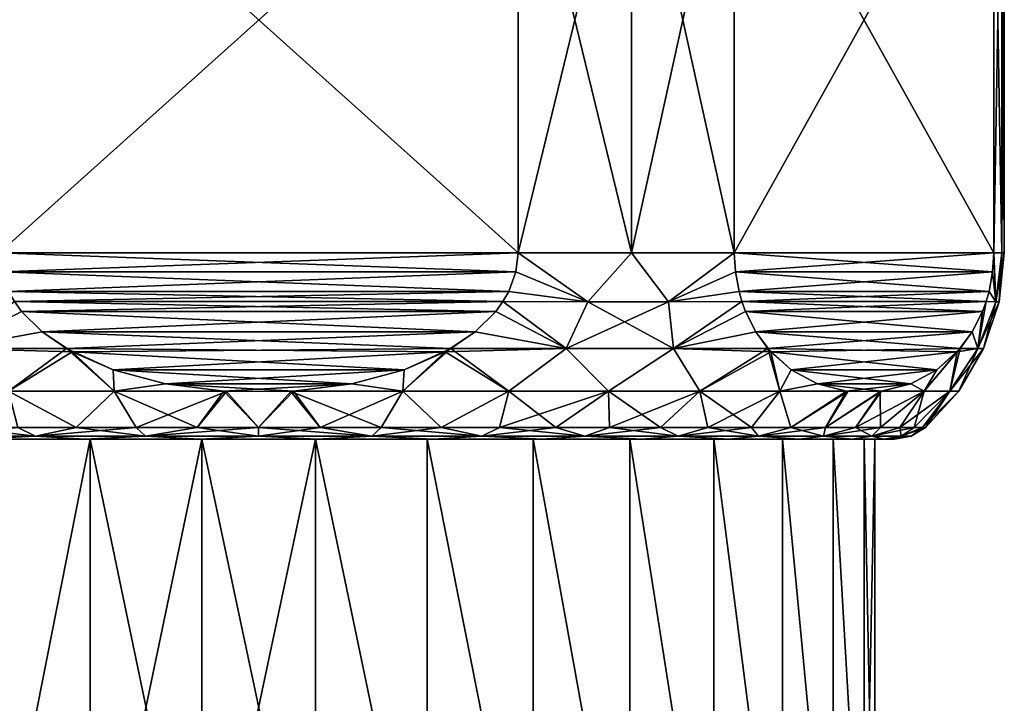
# Model space of a CAD drawing. Header units: metres. Extents: x -109 to 109, y -917 to 389.
# Tile 608 of 656: x -82 to -60, y 35 to 50. Entities that reach past the tile are written whole.
import ezdxf

# ---------------------------------------------------------------- set-up
doc = ezdxf.new("R2010")
doc.units = ezdxf.units.M
doc.layers.add('solid_24503124_XXX_01_SW0001', color=7, linetype='CONTINUOUS')

msp = doc.modelspace()

# ---------------------------------------------------------------- linework, layer by layer
at = {"layer": 'solid_24503124_XXX_01_SW0001'}
for points in [[(-70.932236, 45, -15), (-82.067764, 45, -15), (-82.067764, 55, -15)], [(-70.932236, 45, -15), (-82.067764, 55, -15), (-70.932236, 55, -15)], [(-82.067764, 45, 15), (-70.932236, 55, 15), (-82.067764, 55, 15)], [(-82.067764, 45, 15), (-70.932236, 45, 15), (-70.932236, 55, 15)], [(-68.5, 45, 13.856406), (-68.5, 55, 13.856406), (-70.932236, 55, 15)], [(-68.5, 45, 13.856406), (-70.932236, 55, 15), (-70.932236, 45, 15)], [(-70.932236, 45, -15), (-70.932236, 55, -15), (-68.5, 55, -13.856406)], [(-70.932236, 45, -15), (-68.5, 55, -13.856406), (-68.5, 45, -13.856406)], [(-66.293503, 45, 12.321825), (-66.293503, 55, 12.321825), (-68.5, 55, 13.856406)], [(-66.293503, 45, 12.321825), (-68.5, 55, 13.856406), (-68.5, 45, 13.856406)], [(-68.5, 45, -13.856406), (-68.5, 55, -13.856406), (-66.293503, 55, -12.321825)], [(-68.5, 45, -13.856406), (-66.293503, 55, -12.321825), (-66.293503, 45, -12.321825)], [(-66.293503, 45, 12.321825), (-60.725739, 55, 2.678175), (-66.293503, 55, 12.321825)], [(-66.293503, 45, 12.321825), (-60.725739, 45, 2.678175), (-60.725739, 55, 2.678175)], [(-60.725739, 45, -2.678175), (-66.293503, 55, -12.321825), (-60.725739, 55, -2.678175)], [(-60.725739, 45, -2.678175), (-66.293503, 45, -12.321825), (-66.293503, 55, -12.321825)], [(-60.556534, 45, 1.343836), (-60.556534, 55, 1.343836), (-60.725739, 55, 2.678175)], [(-60.556534, 45, 1.343836), (-60.725739, 55, 2.678175), (-60.725739, 45, 2.678175)], [(-60.725739, 45, -2.678175), (-60.725739, 55, -2.678175), (-60.556534, 55, -1.343836)], [(-60.725739, 45, -2.678175), (-60.556534, 55, -1.343836), (-60.556534, 45, -1.343836)], [(-60.5, 45), (-60.5, 55), (-60.556534, 55, 1.343836)], [(-60.556534, 45, -1.343836), (-60.5, 55), (-60.5, 45)], [(-60.556534, 45, -1.343836), (-60.556534, 55, -1.343836), (-60.5, 55)], [(-60.5, 45), (-60.556534, 55, 1.343836), (-60.556534, 45, 1.343836)], [(-70.981293, 44.587952, -15), (-82.067764, 45, -15), (-70.932236, 45, -15)], [(-82.018707, 44.587952, -15), (-82.067764, 45, -15), (-70.981293, 44.587952, -15)], [(-82.018707, 44.587952, 15), (-70.932236, 45, 15), (-82.067764, 45, 15)], [(-82.018707, 44.587952, 15), (-70.981293, 44.587952, 15), (-70.932236, 45, 15)], [(-70.932236, 45, 15), (-70.981293, 44.587952, 15), (-69.436325, 43.947845, 14.23146)], [(-69.436325, 43.947845, -14.23146), (-70.981293, 44.587952, -15), (-70.932236, 45, -15)], [(-68.5, 45, 13.856406), (-70.932236, 45, 15), (-69.436325, 43.947845, 14.23146)], [(-69.436325, 43.947845, -14.23146), (-70.932236, 45, -15), (-68.5, 45, -13.856406)], [(-68.5, 45, 13.856406), (-69.436325, 43.947845, 14.23146), (-67.707031, 43.947845, 13.23305)], [(-67.707031, 43.947845, -13.23305), (-69.436325, 43.947845, -14.23146), (-68.5, 45, -13.856406)], [(-66.293503, 45, 12.321825), (-68.5, 45, 13.856406), (-67.707031, 43.947845, 13.23305)], [(-67.707031, 43.947845, -13.23305), (-68.5, 45, -13.856406), (-66.293503, 45, -12.321825)], [(-66.268967, 44.587936, 12.279337), (-66.293503, 45, 12.321825), (-67.707031, 43.947845, 13.23305)], [(-66.268974, 44.58794, -12.279337), (-67.707031, 43.947845, -13.23305), (-66.293503, 45, -12.321825)], [(-66.268967, 44.587936, 12.279337), (-60.725739, 45, 2.678175), (-66.293503, 45, 12.321825)], [(-60.750267, 44.587936, -2.720663), (-66.268974, 44.58794, -12.279337), (-66.293503, 45, -12.321825)], [(-60.750267, 44.587936, -2.720663), (-66.293503, 45, -12.321825), (-60.725739, 45, -2.678175)], [(-66.268967, 44.587936, 12.279337), (-60.750267, 44.587936, 2.720663), (-60.725739, 45, 2.678175)], [(-60.750267, 44.587936, 2.720663), (-60.682579, 43.947845, 1.49638), (-60.725739, 45, 2.678175)], [(-60.750267, 44.587936, -2.720663), (-60.725739, 45, -2.678175), (-60.682579, 43.947845, -1.49638)], [(-60.682579, 43.947845, 1.49638), (-60.556534, 45, 1.343836), (-60.725739, 45, 2.678175)], [(-60.725739, 45, -2.678175), (-60.556534, 45, -1.343836), (-60.682579, 43.947845, -1.49638)], [(-60.682579, 43.947845, 1.49638), (-60.611958, 43.947845), (-60.556534, 45, 1.343836)], [(-60.682579, 43.947845, -1.49638), (-60.5, 45), (-60.611958, 43.947845)], [(-60.556534, 45, -1.343836), (-60.5, 45), (-60.682579, 43.947845, -1.49638)], [(-60.611958, 43.947845), (-60.5, 45), (-60.556534, 45, 1.343836)], [(-81.864952, 44.169518, 15), (-70.981293, 44.587952, 15), (-82.018707, 44.587952, 15)], [(-82.018707, 44.587952, -15), (-70.981293, 44.587952, -15), (-71.135048, 44.169518, -15)], [(-82.018707, 44.587952, -15), (-71.135048, 44.169518, -15), (-81.864952, 44.169518, -15)], [(-81.864952, 44.169518, 15), (-71.135048, 44.169518, 15), (-70.981293, 44.587952, 15)], [(-70.981293, 44.587952, 15), (-71.135048, 44.169518, 15), (-69.436325, 43.947845, 14.23146)], [(-69.436325, 43.947845, -14.23146), (-71.135048, 44.169518, -15), (-70.981293, 44.587952, -15)], [(-66.268974, 44.58794, -12.279337), (-66.192093, 44.169502, -12.146181), (-67.707031, 43.947845, -13.23305)], [(-66.268967, 44.587936, 12.279337), (-67.707031, 43.947845, 13.23305), (-66.192093, 44.169498, 12.14618)], [(-60.827145, 44.169502, -2.853819), (-66.192093, 44.169502, -12.146181), (-66.268974, 44.58794, -12.279337)], [(-60.750267, 44.587936, -2.720663), (-60.827145, 44.169502, -2.853819), (-66.268974, 44.58794, -12.279337)], [(-66.268967, 44.587936, 12.279337), (-66.192093, 44.169498, 12.14618), (-60.750267, 44.587936, 2.720663)], [(-66.192093, 44.169498, 12.14618), (-60.827145, 44.169498, 2.85382), (-60.750267, 44.587936, 2.720663)], [(-60.750267, 44.587936, 2.720663), (-60.827145, 44.169498, 2.85382), (-60.682579, 43.947845, 1.49638)], [(-60.750267, 44.587936, -2.720663), (-60.682579, 43.947845, -1.49638), (-60.827145, 44.169502, -2.853819)], [(-81.738998, 43.950317, 15), (-71.135048, 44.169518, 15), (-81.864952, 44.169518, 15)], [(-81.864952, 44.169518, -15), (-71.135048, 44.169518, -15), (-71.261002, 43.950317, -15)], [(-81.864952, 44.169518, -15), (-71.261002, 43.950317, -15), (-81.738998, 43.950317, -15)], [(-81.738998, 43.950317, 15), (-71.261002, 43.950317, 15), (-71.135048, 44.169518, 15)], [(-71.135048, 44.169518, 15), (-71.261002, 43.950317, 15), (-69.436325, 43.947845, 14.23146)], [(-69.436325, 43.947845, -14.23146), (-71.261002, 43.950317, -15), (-71.135048, 44.169518, -15)], [(-66.192093, 44.169502, -12.146181), (-66.12912, 43.950317, -12.037109), (-67.707031, 43.947845, -13.23305)], [(-66.192093, 44.169498, 12.14618), (-67.707031, 43.947845, 13.23305), (-66.12912, 43.950317, 12.03711)], [(-60.890118, 43.950317, -2.96289), (-66.12912, 43.950317, -12.037109), (-66.192093, 44.169502, -12.146181)], [(-60.827145, 44.169502, -2.853819), (-60.890118, 43.950317, -2.96289), (-66.192093, 44.169502, -12.146181)], [(-66.192093, 44.169498, 12.14618), (-66.12912, 43.950317, 12.03711), (-60.827145, 44.169498, 2.85382)], [(-66.12912, 43.950317, 12.03711), (-60.890118, 43.950317, 2.96289), (-60.827145, 44.169498, 2.85382)], [(-60.827145, 44.169502, -2.853819), (-60.682579, 43.947845, -1.49638), (-60.890118, 43.950317, -2.96289)], [(-60.827145, 44.169498, 2.85382), (-60.890118, 43.950317, 2.96289), (-60.682579, 43.947845, 1.49638)], [(-83.100159, 42.941845, 14.087246), (-81.586105, 43.740768, 15), (-81.738998, 43.950317, 15)], [(-83.100159, 42.941845, -14.087246), (-81.738998, 43.950317, -15), (-81.586105, 43.740768, -15)], [(-81.586105, 43.740768, 15), (-71.261002, 43.950317, 15), (-81.738998, 43.950317, 15)], [(-81.738998, 43.950317, -15), (-71.261002, 43.950317, -15), (-71.413895, 43.740768, -15)], [(-81.586105, 43.740768, -15), (-81.738998, 43.950317, -15), (-71.413895, 43.740768, -15)], [(-81.586105, 43.740768, 15), (-71.413895, 43.740768, 15), (-71.261002, 43.950317, 15)], [(-71.261002, 43.950317, 15), (-71.413895, 43.740768, 15), (-69.899841, 42.941845, 14.087246)], [(-69.899841, 42.941845, -14.087246), (-71.413895, 43.740768, -15), (-71.261002, 43.950317, -15)], [(-69.436325, 43.947845, 14.23146), (-71.261002, 43.950317, 15), (-69.899841, 42.941845, 14.087246)], [(-69.899841, 42.941845, -14.087246), (-71.261002, 43.950317, -15), (-69.436325, 43.947845, -14.23146)], [(-69.436325, 43.947845, 14.23146), (-69.899841, 42.941845, 14.087246), (-67.600166, 42.941845, 12.759527)], [(-69.899841, 42.941845, -14.087246), (-69.436325, 43.947845, -14.23146), (-67.707031, 43.947845, -13.23305)], [(-67.600166, 42.941845, -12.759527), (-69.899841, 42.941845, -14.087246), (-67.707031, 43.947845, -13.23305)], [(-67.707031, 43.947845, 13.23305), (-69.436325, 43.947845, 14.23146), (-67.600166, 42.941845, 12.759527)], [(-66.12912, 43.950317, 12.03711), (-67.707031, 43.947845, 13.23305), (-67.600166, 42.941845, 12.759527)], [(-67.600166, 42.941845, -12.759527), (-67.707031, 43.947845, -13.23305), (-66.12912, 43.950317, -12.037109)], [(-66.052666, 43.740753, 11.904684), (-66.12912, 43.950317, 12.03711), (-67.600166, 42.941845, 12.759527)], [(-67.600166, 42.941845, -12.759527), (-66.12912, 43.950317, -12.037109), (-66.052666, 43.740753, -11.904685)], [(-66.052666, 43.740753, 11.904684), (-60.890118, 43.950317, 2.96289), (-66.12912, 43.950317, 12.03711)], [(-60.966572, 43.740753, -3.095315), (-66.052666, 43.740753, -11.904685), (-66.12912, 43.950317, -12.037109)], [(-60.966572, 43.740753, -3.095315), (-66.12912, 43.950317, -12.037109), (-60.890118, 43.950317, -2.96289)], [(-66.052666, 43.740753, 11.904684), (-60.966572, 43.740753, 3.095316), (-60.890118, 43.950317, 2.96289)], [(-61.070866, 42.941845, 1.988549), (-60.682579, 43.947845, 1.49638), (-60.890118, 43.950317, 2.96289)], [(-61.070866, 42.941845, 1.988549), (-60.890118, 43.950317, 2.96289), (-60.966572, 43.740753, 3.095316)], [(-60.890118, 43.950317, -2.96289), (-60.682579, 43.947845, -1.49638), (-61.070866, 42.941845, -1.988549)], [(-60.966572, 43.740753, -3.095315), (-60.890118, 43.950317, -2.96289), (-61.070866, 42.941845, -1.988549)], [(-61.070866, 42.941845, -1.988549), (-60.611958, 43.947845), (-60.943249, 42.941845)], [(-60.682579, 43.947845, -1.49638), (-60.611958, 43.947845), (-61.070866, 42.941845, -1.988549)], [(-61.070866, 42.941845, 1.988549), (-60.943249, 42.941845), (-60.682579, 43.947845, 1.49638)], [(-60.943249, 42.941845), (-60.611958, 43.947845), (-60.682579, 43.947845, 1.49638)], [(-83.100159, 42.941845, 14.087246), (-81.146973, 43.303333, 15), (-81.586105, 43.740768, 15)], [(-81.146973, 43.303333, -15), (-83.100159, 42.941845, -14.087246), (-81.586105, 43.740768, -15)], [(-81.146973, 43.303333, 15), (-71.413895, 43.740768, 15), (-81.586105, 43.740768, 15)], [(-81.586105, 43.740768, -15), (-71.413895, 43.740768, -15), (-71.853027, 43.303333, -15)], [(-81.146973, 43.303333, -15), (-81.586105, 43.740768, -15), (-71.853027, 43.303333, -15)], [(-81.146973, 43.303333, 15), (-71.853027, 43.303333, 15), (-71.413895, 43.740768, 15)], [(-71.413895, 43.740768, 15), (-71.853027, 43.303333, 15), (-69.899841, 42.941845, 14.087246)], [(-69.899841, 42.941845, -14.087246), (-71.853027, 43.303333, -15), (-71.413895, 43.740768, -15)], [(-66.052666, 43.740753, 11.904684), (-67.600166, 42.941845, 12.759527), (-65.833099, 43.303322, 11.524384)], [(-65.833099, 43.303322, -11.524386), (-67.600166, 42.941845, -12.759527), (-66.052666, 43.740753, -11.904685)], [(-66.052666, 43.740753, 11.904684), (-65.833099, 43.303322, 11.524384), (-60.966572, 43.740753, 3.095316)], [(-61.186138, 43.303322, -3.475614), (-65.833099, 43.303322, -11.524386), (-66.052666, 43.740753, -11.904685)], [(-60.966572, 43.740753, -3.095315), (-61.186138, 43.303322, -3.475614), (-66.052666, 43.740753, -11.904685)], [(-65.833099, 43.303322, 11.524384), (-61.186138, 43.303322, 3.475616), (-60.966572, 43.740753, 3.095316)], [(-61.186138, 43.303322, 3.475616), (-61.070866, 42.941845, 1.988549), (-60.966572, 43.740753, 3.095316)], [(-60.966572, 43.740753, -3.095315), (-61.070866, 42.941845, -1.988549), (-61.186138, 43.303322, -3.475614)], [(-83.100159, 42.941845, 14.087246), (-80.623611, 42.941296, 15), (-81.146973, 43.303333, 15)], [(-81.146973, 43.303333, -15), (-80.501923, 42.872173, -15), (-83.100159, 42.941845, -14.087246)], [(-80.623611, 42.941296, 15), (-71.853027, 43.303333, 15), (-81.146973, 43.303333, 15)], [(-81.146973, 43.303333, -15), (-71.853027, 43.303333, -15), (-72.376389, 42.941296, -15)], [(-81.146973, 43.303333, -15), (-72.376389, 42.941296, -15), (-80.501923, 42.872173, -15)], [(-80.623611, 42.941296, 15), (-72.498077, 42.872173, 15), (-71.853027, 43.303333, 15)], [(-71.853027, 43.303333, 15), (-72.498077, 42.872173, 15), (-69.899841, 42.941845, 14.087246)], [(-69.899841, 42.941845, -14.087246), (-72.376389, 42.941296, -15), (-71.853027, 43.303333, -15)], [(-65.833099, 43.303322, 11.524384), (-67.600166, 42.941845, 12.759527), (-65.571426, 42.941292, 11.071153)], [(-65.833099, 43.303322, -11.524386), (-65.510582, 42.872181, -10.965775), (-67.600166, 42.941845, -12.759527)], [(-65.833099, 43.303322, 11.524384), (-65.571426, 42.941292, 11.071153), (-61.186138, 43.303322, 3.475616)], [(-61.447811, 42.941292, -3.928847), (-65.510582, 42.872181, -10.965775), (-65.833099, 43.303322, -11.524386)], [(-61.186138, 43.303322, -3.475614), (-61.447811, 42.941292, -3.928847), (-65.833099, 43.303322, -11.524386)], [(-65.571426, 42.941292, 11.071153), (-61.508652, 42.872181, 4.034224), (-61.186138, 43.303322, 3.475616)], [(-61.186138, 43.303322, 3.475616), (-61.508652, 42.872181, 4.034224), (-61.070866, 42.941845, 1.988549)], [(-61.186138, 43.303322, -3.475614), (-61.070866, 42.941845, -1.988549), (-61.447811, 42.941292, -3.928847)], [(-83.100159, 42.941845, 14.087246), (-81.870728, 42.028194, 14.028026), (-80.623611, 42.941296, 15)], [(-80.501923, 42.872173, -15), (-81.870728, 42.028194, -14.028026), (-83.100159, 42.941845, -14.087246)], [(-80.623611, 42.941296, 15), (-81.870728, 42.028194, 14.028026), (-79.597237, 42.028194, 14.698209)], [(-79.620506, 42.484554, 15), (-80.623611, 42.941296, 15), (-79.597237, 42.028194, 14.698209)], [(-79.620506, 42.484554, 15), (-72.498077, 42.872173, 15), (-80.623611, 42.941296, 15)], [(-80.501923, 42.872173, -15), (-72.376389, 42.941296, -15), (-73.379494, 42.484554, -15)], [(-71.129272, 42.028194, -14.028026), (-73.402763, 42.028194, -14.698209), (-72.376389, 42.941296, -15)], [(-73.402763, 42.028194, -14.698209), (-73.379494, 42.484554, -15), (-72.376389, 42.941296, -15)], [(-69.899841, 42.941845, 14.087246), (-72.498077, 42.872173, 15), (-71.129272, 42.028194, 14.028026)], [(-71.129272, 42.028194, -14.028026), (-72.376389, 42.941296, -15), (-69.899841, 42.941845, -14.087246)], [(-69.899841, 42.941845, 14.087246), (-71.129272, 42.028194, 14.028026), (-68.98951, 42.028194, 13.008563)], [(-68.98951, 42.028194, -13.008563), (-71.129272, 42.028194, -14.028026), (-69.899841, 42.941845, -14.087246)], [(-67.600166, 42.941845, 12.759527), (-69.899841, 42.941845, 14.087246), (-68.98951, 42.028194, 13.008563)], [(-68.98951, 42.028194, -13.008563), (-69.899841, 42.941845, -14.087246), (-67.600166, 42.941845, -12.759527)], [(-67.600166, 42.941845, 12.759527), (-68.98951, 42.028194, 13.008563), (-67.036743, 42.028194, 11.665204)], [(-67.036743, 42.028194, -11.665203), (-68.98951, 42.028194, -13.008563), (-67.600166, 42.941845, -12.759527)], [(-65.571426, 42.941292, 11.071153), (-67.600166, 42.941845, 12.759527), (-67.036743, 42.028194, 11.665204)], [(-67.036743, 42.028194, -11.665203), (-67.600166, 42.941845, -12.759527), (-65.510582, 42.872181, -10.965775)], [(-65.571426, 42.941292, 11.071153), (-67.036743, 42.028194, 11.665204), (-65.319603, 42.028194, 10.031397)], [(-65.069893, 42.48457, 10.202477), (-61.508652, 42.872181, 4.034224), (-65.571426, 42.941292, 11.071153)], [(-65.069893, 42.48457, 10.202477), (-65.571426, 42.941292, 11.071153), (-65.319603, 42.028194, 10.031397)], [(-61.949345, 42.48457, -4.797525), (-65.510582, 42.872181, -10.965775), (-61.447811, 42.941292, -3.928847)], [(-61.447811, 42.941292, -3.928847), (-61.666008, 42.028194, -2.36282), (-62.222355, 42.028194, -4.666808)], [(-61.949345, 42.48457, -4.797525), (-61.447811, 42.941292, -3.928847), (-62.222355, 42.028194, -4.666808)], [(-61.666008, 42.028194, -2.36282), (-60.943249, 42.941845), (-61.479008, 42.028194)], [(-61.070866, 42.941845, -1.988549), (-60.943249, 42.941845), (-61.666008, 42.028194, -2.36282)], [(-61.666008, 42.028194, 2.362819), (-61.070866, 42.941845, 1.988549), (-61.508652, 42.872181, 4.034224)], [(-61.666008, 42.028194, 2.362819), (-61.479008, 42.028194), (-61.070866, 42.941845, 1.988549)], [(-61.447811, 42.941292, -3.928847), (-61.070866, 42.941845, -1.988549), (-61.666008, 42.028194, -2.36282)], [(-61.479008, 42.028194), (-60.943249, 42.941845), (-61.070866, 42.941845, 1.988549)], [(-80.501923, 42.872173, -15), (-79.597237, 42.028194, -14.698209), (-81.870728, 42.028194, -14.028026)], [(-79.620506, 42.484554, -15), (-80.501923, 42.872173, -15), (-73.379494, 42.484554, -15)], [(-79.620506, 42.484554, -15), (-79.597237, 42.028194, -14.698209), (-80.501923, 42.872173, -15)], [(-79.620506, 42.484554, 15), (-73.379494, 42.484554, 15), (-72.498077, 42.872173, 15)], [(-72.498077, 42.872173, 15), (-73.402763, 42.028194, 14.698209), (-71.129272, 42.028194, 14.028026)], [(-72.498077, 42.872173, 15), (-73.379494, 42.484554, 15), (-73.402763, 42.028194, 14.698209)], [(-65.319603, 42.028194, -10.031396), (-67.036743, 42.028194, -11.665203), (-65.510582, 42.872181, -10.965775)], [(-65.069893, 42.48457, -10.202473), (-65.319603, 42.028194, -10.031396), (-65.510582, 42.872181, -10.965775)], [(-61.949345, 42.48457, -4.797525), (-65.069893, 42.48457, -10.202473), (-65.510582, 42.872181, -10.965775)], [(-65.069893, 42.48457, 10.202477), (-61.949341, 42.484573, 4.79752), (-61.508652, 42.872181, 4.034224)], [(-62.222355, 42.028194, 4.666807), (-61.666008, 42.028194, 2.362819), (-61.508652, 42.872181, 4.034224)], [(-61.949341, 42.484573, 4.79752), (-62.222355, 42.028194, 4.666807), (-61.508652, 42.872181, 4.034224)], [(-78.501419, 42.185978, 15), (-79.620506, 42.484554, 15), (-79.597237, 42.028194, 14.698209)], [(-78.501419, 42.185978, 15), (-73.379494, 42.484554, 15), (-79.620506, 42.484554, 15)], [(-79.620506, 42.484554, -15), (-73.379494, 42.484554, -15), (-74.498581, 42.185978, -15)], [(-79.620506, 42.484554, -15), (-74.498581, 42.185978, -15), (-78.501419, 42.185978, -15)], [(-79.620506, 42.484554, -15), (-78.501419, 42.185978, -15), (-79.597237, 42.028194, -14.698209)], [(-78.501419, 42.185978, 15), (-74.498581, 42.185978, 15), (-73.379494, 42.484554, 15)], [(-73.379494, 42.484554, 15), (-74.498581, 42.185978, 15), (-73.402763, 42.028194, 14.698209)], [(-73.402763, 42.028194, -14.698209), (-74.498581, 42.185978, -15), (-73.379494, 42.484554, -15)], [(-65.069893, 42.48457, 10.202477), (-65.319603, 42.028194, 10.031397), (-64.510353, 42.185989, 9.233323)], [(-65.069893, 42.48457, -10.202473), (-64.510353, 42.185989, -9.233317), (-65.319603, 42.028194, -10.031396)], [(-65.069893, 42.48457, 10.202477), (-64.510353, 42.185989, 9.233323), (-61.949341, 42.484573, 4.79752)], [(-62.508884, 42.185989, -5.766675), (-64.510353, 42.185989, -9.233317), (-65.069893, 42.48457, -10.202473)], [(-61.949345, 42.48457, -4.797525), (-62.508884, 42.185989, -5.766675), (-65.069893, 42.48457, -10.202473)], [(-64.510353, 42.185989, 9.233323), (-62.508881, 42.185989, 5.766668), (-61.949341, 42.484573, 4.79752)], [(-61.949345, 42.48457, -4.797525), (-62.222355, 42.028194, -4.666808), (-62.508884, 42.185989, -5.766675)], [(-61.949341, 42.484573, 4.79752), (-62.508881, 42.185989, 5.766668), (-62.222355, 42.028194, 4.666807)], [(-78.501419, 42.185978, 15), (-79.597237, 42.028194, 14.698209), (-77.24939, 42.025112, 15)], [(-78.501419, 42.185978, -15), (-77.191833, 42.021378, -15), (-79.597237, 42.028194, -14.698209)], [(-78.501419, 42.185978, 15), (-77.24939, 42.025112, 15), (-74.498581, 42.185978, 15)], [(-78.501419, 42.185978, -15), (-74.498581, 42.185978, -15), (-75.75061, 42.025112, -15)], [(-78.501419, 42.185978, -15), (-75.75061, 42.025112, -15), (-77.191833, 42.021378, -15)], [(-74.498581, 42.185978, 15), (-77.24939, 42.025112, 15), (-75.808167, 42.021378, 15)], [(-74.498581, 42.185978, 15), (-75.808167, 42.021378, 15), (-73.402763, 42.028194, 14.698209)], [(-73.402763, 42.028194, -14.698209), (-75.75061, 42.025112, -15), (-74.498581, 42.185978, -15)], [(-64.510353, 42.185989, 9.233323), (-65.319603, 42.028194, 10.031397), (-63.884315, 42.025112, 8.148995)], [(-64.510353, 42.185989, -9.233317), (-63.855541, 42.021378, -8.099156), (-65.319603, 42.028194, -10.031396)], [(-64.510353, 42.185989, 9.233323), (-63.884315, 42.025112, 8.148995), (-62.508881, 42.185989, 5.766668)], [(-63.134918, 42.025112, -6.851), (-63.855541, 42.021378, -8.099156), (-64.510353, 42.185989, -9.233317)], [(-62.508884, 42.185989, -5.766675), (-63.134918, 42.025112, -6.851), (-64.510353, 42.185989, -9.233317)], [(-63.884315, 42.025112, 8.148995), (-63.163689, 42.021381, 6.900828), (-62.508881, 42.185989, 5.766668)], [(-62.508881, 42.185989, 5.766668), (-63.163689, 42.021381, 6.900828), (-62.222355, 42.028194, 4.666807)], [(-62.508884, 42.185989, -5.766675), (-62.222355, 42.028194, -4.666808), (-63.134918, 42.025112, -6.851)], [(-81.870728, 42.028194, 14.028026), (-81.66835, 41.25, 13.341057), (-80.415352, 41.25, 13.761022)], [(-79.597237, 42.028194, 14.698209), (-81.870728, 42.028194, 14.028026), (-80.415352, 41.25, 13.761022)], [(-81.870728, 42.028194, -14.028026), (-80.415352, 41.25, -13.761022), (-81.66835, 41.25, -13.341057)], [(-81.870728, 42.028194, -14.028026), (-79.597237, 42.028194, -14.698209), (-80.415352, 41.25, -13.761022)], [(-79.597237, 42.028194, 14.698209), (-80.415352, 41.25, 13.761022), (-79.128937, 41.25, 14.063582)], [(-79.597237, 42.028194, -14.698209), (-79.128937, 41.25, -14.063582), (-80.415352, 41.25, -13.761022)], [(-79.597237, 42.028194, 14.698209), (-79.128937, 41.25, 14.063582), (-77.820099, 41.25, 14.246158)], [(-77.24939, 42.025112, 15), (-79.597237, 42.028194, 14.698209), (-77.820099, 41.25, 14.246158)], [(-79.597237, 42.028194, -14.698209), (-77.191833, 42.021378, -15), (-79.128937, 41.25, -14.063582)], [(-77.191833, 42.021378, -15), (-77.820099, 41.25, -14.246158), (-79.128937, 41.25, -14.063582)], [(-77.24939, 42.025112, 15), (-77.820099, 41.25, 14.246158), (-76.5, 41.25, 14.307189)], [(-77.191833, 42.021378, -15), (-76.5, 41.25, -14.307189), (-77.820099, 41.25, -14.246158)], [(-75.808167, 42.021378, 15), (-77.24939, 42.025112, 15), (-76.5, 41.25, 14.307189)], [(-77.191833, 42.021378, -15), (-75.75061, 42.025112, -15), (-76.5, 41.25, -14.307189)], [(-75.75061, 42.025112, -15), (-75.179901, 41.25, -14.246158), (-76.5, 41.25, -14.307189)], [(-75.808167, 42.021378, 15), (-76.5, 41.25, 14.307189), (-75.179901, 41.25, 14.246158)], [(-73.402763, 42.028194, 14.698209), (-75.808167, 42.021378, 15), (-73.871063, 41.25, 14.063582)], [(-75.808167, 42.021378, 15), (-75.179901, 41.25, 14.246158), (-73.871063, 41.25, 14.063582)], [(-73.402763, 42.028194, -14.698209), (-75.179901, 41.25, -14.246158), (-75.75061, 42.025112, -15)], [(-73.402763, 42.028194, -14.698209), (-73.871063, 41.25, -14.063582), (-75.179901, 41.25, -14.246158)], [(-73.402763, 42.028194, 14.698209), (-73.871063, 41.25, 14.063582), (-72.584648, 41.25, 13.761022)], [(-73.402763, 42.028194, -14.698209), (-72.584648, 41.25, -13.761022), (-73.871063, 41.25, -14.063582)], [(-71.129272, 42.028194, 14.028026), (-73.402763, 42.028194, 14.698209), (-72.584648, 41.25, 13.761022)], [(-71.129272, 42.028194, -14.028026), (-72.584648, 41.25, -13.761022), (-73.402763, 42.028194, -14.698209)], [(-71.129272, 42.028194, 14.028026), (-72.584648, 41.25, 13.761022), (-71.33165, 41.25, 13.341057)], [(-71.129272, 42.028194, -14.028026), (-71.33165, 41.25, -13.341057), (-72.584648, 41.25, -13.761022)], [(-71.129272, 42.028194, 14.028026), (-71.33165, 41.25, 13.341057), (-70.122734, 41.25, 12.80727)], [(-68.98951, 42.028194, -13.008563), (-70.122734, 41.25, -12.80727), (-71.33165, 41.25, -13.341057)], [(-68.98951, 42.028194, -13.008563), (-71.33165, 41.25, -13.341057), (-71.129272, 42.028194, -14.028026)], [(-68.98951, 42.028194, 13.008563), (-71.129272, 42.028194, 14.028026), (-70.122734, 41.25, 12.80727)], [(-68.98951, 42.028194, 13.008563), (-70.122734, 41.25, 12.80727), (-68.968239, 41.25, 12.164217)], [(-68.98951, 42.028194, -13.008563), (-68.968239, 41.25, -12.164217), (-70.122734, 41.25, -12.80727)], [(-68.98951, 42.028194, 13.008563), (-68.968239, 41.25, 12.164217), (-67.877991, 41.25, 11.417383)], [(-67.036743, 42.028194, 11.665204), (-68.98951, 42.028194, 13.008563), (-67.877991, 41.25, 11.417383)], [(-67.036743, 42.028194, -11.665203), (-68.968239, 41.25, -12.164217), (-68.98951, 42.028194, -13.008563)], [(-67.036743, 42.028194, -11.665203), (-67.877991, 41.25, -11.417383), (-68.968239, 41.25, -12.164217)], [(-67.036743, 42.028194, 11.665204), (-67.877991, 41.25, 11.417383), (-66.861305, 41.25, 10.57314)], [(-67.036743, 42.028194, -11.665203), (-66.861305, 41.25, -10.57314), (-67.877991, 41.25, -11.417383)], [(-67.036743, 42.028194, 11.665204), (-66.861305, 41.25, 10.57314), (-65.926857, 41.25, 9.638691)], [(-65.319603, 42.028194, 10.031397), (-67.036743, 42.028194, 11.665204), (-65.926857, 41.25, 9.638691)], [(-65.319603, 42.028194, -10.031396), (-66.861305, 41.25, -10.57314), (-67.036743, 42.028194, -11.665203)], [(-65.319603, 42.028194, -10.031396), (-65.926857, 41.25, -9.638691), (-66.861305, 41.25, -10.57314)], [(-65.319603, 42.028194, 10.031397), (-65.926857, 41.25, 9.638691), (-65.082619, 41.25, 8.622007)], [(-65.319603, 42.028194, -10.031396), (-65.082619, 41.25, -8.622007), (-65.926857, 41.25, -9.638691)], [(-63.884315, 42.025112, 8.148995), (-65.319603, 42.028194, 10.031397), (-65.082619, 41.25, 8.622007)], [(-63.855541, 42.021378, -8.099156), (-65.082619, 41.25, -8.622007), (-65.319603, 42.028194, -10.031396)], [(-63.884315, 42.025112, 8.148995), (-65.082619, 41.25, 8.622007), (-64.335785, 41.25, 7.531765)], [(-63.855541, 42.021378, -8.099156), (-64.335785, 41.25, -7.531765), (-65.082619, 41.25, -8.622007)], [(-63.884315, 42.025112, 8.148995), (-64.335785, 41.25, 7.531765), (-63.163689, 42.021381, 6.900828)], [(-63.134918, 42.025112, -6.851), (-63.69273, 41.25, -6.377263), (-64.335785, 41.25, -7.531765)], [(-63.134918, 42.025112, -6.851), (-64.335785, 41.25, -7.531765), (-63.855541, 42.021378, -8.099156)], [(-63.163689, 42.021381, 6.900828), (-64.335785, 41.25, 7.531765), (-63.69273, 41.25, 6.377263)], [(-62.222355, 42.028194, -4.666808), (-63.158943, 41.25, -5.168353), (-63.69273, 41.25, -6.377263)], [(-63.134918, 42.025112, -6.851), (-62.222355, 42.028194, -4.666808), (-63.69273, 41.25, -6.377263)], [(-63.163689, 42.021381, 6.900828), (-63.69273, 41.25, 6.377263), (-63.158943, 41.25, 5.168353)], [(-63.163689, 42.021381, 6.900828), (-63.158943, 41.25, 5.168353), (-62.222355, 42.028194, 4.666807)], [(-62.222355, 42.028194, 4.666807), (-63.158943, 41.25, 5.168353), (-62.738979, 41.25, 3.915348)], [(-62.222355, 42.028194, -4.666808), (-62.738979, 41.25, -3.915348), (-63.158943, 41.25, -5.168353)], [(-62.222355, 42.028194, 4.666807), (-62.738979, 41.25, 3.915348), (-62.436417, 41.25, 2.628939)], [(-61.666008, 42.028194, -2.36282), (-62.436417, 41.25, -2.628939), (-62.738979, 41.25, -3.915348)], [(-62.222355, 42.028194, -4.666808), (-61.666008, 42.028194, -2.36282), (-62.738979, 41.25, -3.915348)], [(-61.666008, 42.028194, 2.362819), (-62.436417, 41.25, 2.628939), (-62.253841, 41.25, 1.320101)], [(-62.222355, 42.028194, 4.666807), (-62.436417, 41.25, 2.628939), (-61.666008, 42.028194, 2.362819)], [(-61.666008, 42.028194, -2.36282), (-62.253841, 41.25, -1.320101), (-62.436417, 41.25, -2.628939)], [(-61.666008, 42.028194, 2.362819), (-62.253841, 41.25, 1.320101), (-62.19281, 41.25)], [(-62.253841, 41.25, -1.320101), (-61.479008, 42.028194), (-62.19281, 41.25)], [(-61.666008, 42.028194, -2.36282), (-61.479008, 42.028194), (-62.253841, 41.25, -1.320101)], [(-61.666008, 42.028194, 2.362819), (-62.19281, 41.25), (-61.479008, 42.028194)], [(-82.877266, 41.25, 12.80727), (-83.499649, 41.064587, 12.123754), (-81.288048, 41.064587, 13.155044)], [(-81.66835, 41.25, -13.341057), (-81.288048, 41.064587, -13.155044), (-83.499649, 41.064587, -12.123754)], [(-81.66835, 41.25, 13.341057), (-82.877266, 41.25, 12.80727), (-81.288048, 41.064587, 13.155044)], [(-80.415352, 41.25, 13.761022), (-81.66835, 41.25, 13.341057), (-81.288048, 41.064587, 13.155044)], [(-81.66835, 41.25, -13.341057), (-80.415352, 41.25, -13.761022), (-81.288048, 41.064587, -13.155044)], [(-80.415352, 41.25, 13.761022), (-81.288048, 41.064587, 13.155044), (-78.930954, 41.064587, 13.786624)], [(-79.128937, 41.25, -14.063582), (-78.930954, 41.064587, -13.786624), (-81.288048, 41.064587, -13.155044)], [(-80.415352, 41.25, -13.761022), (-79.128937, 41.25, -14.063582), (-81.288048, 41.064587, -13.155044)], [(-79.128937, 41.25, 14.063582), (-80.415352, 41.25, 13.761022), (-78.930954, 41.064587, 13.786624)], [(-77.820099, 41.25, 14.246158), (-79.128937, 41.25, 14.063582), (-78.930954, 41.064587, 13.786624)], [(-79.128937, 41.25, -14.063582), (-77.820099, 41.25, -14.246158), (-78.930954, 41.064587, -13.786624)], [(-77.820099, 41.25, 14.246158), (-78.930954, 41.064587, 13.786624), (-76.5, 41.064587, 13.999305)], [(-76.5, 41.25, -14.307189), (-76.5, 41.064587, -13.999305), (-78.930954, 41.064587, -13.786624)], [(-77.820099, 41.25, -14.246158), (-76.5, 41.25, -14.307189), (-78.930954, 41.064587, -13.786624)], [(-76.5, 41.25, 14.307189), (-77.820099, 41.25, 14.246158), (-76.5, 41.064587, 13.999305)], [(-76.5, 41.25, 14.307189), (-76.5, 41.064587, 13.999305), (-74.069046, 41.064587, 13.786624)], [(-75.179901, 41.25, 14.246158), (-76.5, 41.25, 14.307189), (-74.069046, 41.064587, 13.786624)], [(-75.179901, 41.25, -14.246158), (-74.069046, 41.064587, -13.786624), (-76.5, 41.064587, -13.999305)], [(-76.5, 41.25, -14.307189), (-75.179901, 41.25, -14.246158), (-76.5, 41.064587, -13.999305)], [(-73.871063, 41.25, 14.063582), (-75.179901, 41.25, 14.246158), (-74.069046, 41.064587, 13.786624)], [(-75.179901, 41.25, -14.246158), (-73.871063, 41.25, -14.063582), (-74.069046, 41.064587, -13.786624)], [(-73.871063, 41.25, 14.063582), (-74.069046, 41.064587, 13.786624), (-71.711952, 41.064587, 13.155044)], [(-72.584648, 41.25, -13.761022), (-71.711952, 41.064587, -13.155044), (-74.069046, 41.064587, -13.786624)], [(-73.871063, 41.25, -14.063582), (-72.584648, 41.25, -13.761022), (-74.069046, 41.064587, -13.786624)], [(-72.584648, 41.25, 13.761022), (-73.871063, 41.25, 14.063582), (-71.711952, 41.064587, 13.155044)], [(-71.33165, 41.25, 13.341057), (-72.584648, 41.25, 13.761022), (-71.711952, 41.064587, 13.155044)], [(-72.584648, 41.25, -13.761022), (-71.33165, 41.25, -13.341057), (-71.711952, 41.064587, -13.155044)], [(-71.33165, 41.25, 13.341057), (-71.711952, 41.064587, 13.155044), (-69.500351, 41.064587, 12.123754)], [(-70.122734, 41.25, -12.80727), (-69.500351, 41.064587, -12.123754), (-71.711952, 41.064587, -13.155044)], [(-71.33165, 41.25, -13.341057), (-70.122734, 41.25, -12.80727), (-71.711952, 41.064587, -13.155044)], [(-70.122734, 41.25, 12.80727), (-71.33165, 41.25, 13.341057), (-69.500351, 41.064587, 12.123754)], [(-68.968239, 41.25, 12.164217), (-70.122734, 41.25, 12.80727), (-69.500351, 41.064587, 12.123754)], [(-70.122734, 41.25, -12.80727), (-68.968239, 41.25, -12.164217), (-69.500351, 41.064587, -12.123754)], [(-68.968239, 41.25, 12.164217), (-69.500351, 41.064587, 12.123754), (-67.501419, 41.064587, 10.72409)], [(-67.877991, 41.25, -11.417383), (-67.501419, 41.064587, -10.72409), (-69.500351, 41.064587, -12.123754)], [(-68.968239, 41.25, -12.164217), (-67.877991, 41.25, -11.417383), (-69.500351, 41.064587, -12.123754)], [(-67.877991, 41.25, 11.417383), (-68.968239, 41.25, 12.164217), (-67.501419, 41.064587, 10.72409)], [(-66.861305, 41.25, 10.57314), (-67.877991, 41.25, 11.417383), (-67.501419, 41.064587, 10.72409)], [(-67.877991, 41.25, -11.417383), (-66.861305, 41.25, -10.57314), (-67.501419, 41.064587, -10.72409)], [(-66.861305, 41.25, 10.57314), (-67.501419, 41.064587, 10.72409), (-65.775909, 41.064587, 8.99858)], [(-65.926857, 41.25, -9.638691), (-65.775909, 41.064587, -8.99858), (-67.501419, 41.064587, -10.72409)], [(-66.861305, 41.25, -10.57314), (-65.926857, 41.25, -9.638691), (-67.501419, 41.064587, -10.72409)], [(-65.926857, 41.25, 9.638691), (-66.861305, 41.25, 10.57314), (-65.775909, 41.064587, 8.99858)], [(-65.082619, 41.25, 8.622007), (-65.926857, 41.25, 9.638691), (-65.775909, 41.064587, 8.99858)], [(-65.926857, 41.25, -9.638691), (-65.082619, 41.25, -8.622007), (-65.775909, 41.064587, -8.99858)], [(-65.082619, 41.25, 8.622007), (-65.775909, 41.064587, 8.99858), (-64.376244, 41.064587, 6.999652)], [(-64.335785, 41.25, -7.531765), (-64.376244, 41.064587, -6.999652), (-65.775909, 41.064587, -8.99858)], [(-65.082619, 41.25, -8.622007), (-64.335785, 41.25, -7.531765), (-65.775909, 41.064587, -8.99858)], [(-64.335785, 41.25, 7.531765), (-65.082619, 41.25, 8.622007), (-64.376244, 41.064587, 6.999652)], [(-63.69273, 41.25, 6.377263), (-64.376244, 41.064587, 6.999652), (-63.344955, 41.064587, 4.788044)], [(-63.69273, 41.25, 6.377263), (-64.335785, 41.25, 7.531765), (-64.376244, 41.064587, 6.999652)], [(-63.158943, 41.25, -5.168353), (-63.344955, 41.064587, -4.788044), (-64.376244, 41.064587, -6.999652)], [(-63.69273, 41.25, -6.377263), (-63.158943, 41.25, -5.168353), (-64.376244, 41.064587, -6.999652)], [(-64.335785, 41.25, -7.531765), (-63.69273, 41.25, -6.377263), (-64.376244, 41.064587, -6.999652)], [(-63.158943, 41.25, 5.168353), (-63.69273, 41.25, 6.377263), (-63.344955, 41.064587, 4.788044)], [(-62.738979, 41.25, 3.915348), (-63.344955, 41.064587, 4.788044), (-62.713375, 41.064587, 2.430954)], [(-62.738979, 41.25, 3.915348), (-63.158943, 41.25, 5.168353), (-63.344955, 41.064587, 4.788044)], [(-62.436417, 41.25, -2.628939), (-62.713375, 41.064587, -2.430954), (-63.344955, 41.064587, -4.788044)], [(-62.738979, 41.25, -3.915348), (-62.436417, 41.25, -2.628939), (-63.344955, 41.064587, -4.788044)], [(-63.158943, 41.25, -5.168353), (-62.738979, 41.25, -3.915348), (-63.344955, 41.064587, -4.788044)], [(-62.436417, 41.25, 2.628939), (-62.738979, 41.25, 3.915348), (-62.713375, 41.064587, 2.430954)], [(-62.253841, 41.25, 1.320101), (-62.713375, 41.064587, 2.430954), (-62.500694, 41.064587)], [(-62.253841, 41.25, 1.320101), (-62.436417, 41.25, 2.628939), (-62.713375, 41.064587, 2.430954)], [(-62.713375, 41.064587, -2.430954), (-62.19281, 41.25), (-62.500694, 41.064587)], [(-62.253841, 41.25, -1.320101), (-62.19281, 41.25), (-62.713375, 41.064587, -2.430954)], [(-62.436417, 41.25, -2.628939), (-62.253841, 41.25, -1.320101), (-62.713375, 41.064587, -2.430954)], [(-62.253841, 41.25, 1.320101), (-62.500694, 41.064587), (-62.19281, 41.25)], [(-83.499649, 41.064587, -12.123754), (-81.288048, 41.064587, -13.155044), (-82.583694, 41, -12.214544)], [(-81.288048, 41.064587, 13.155044), (-83.499649, 41.064587, 12.123754), (-82.583694, 41, 12.214544)], [(-81.288048, 41.064587, -13.155044), (-80.235153, 41, -13.124599), (-82.583694, 41, -12.214544)], [(-81.288048, 41.064587, 13.155044), (-82.583694, 41, 12.214544), (-80.235153, 41, 13.124599)], [(-82.583694, 41, -12.214544), (-80.117981, 41, -12.715807), (-82.392914, 41, -11.834489)], [(-82.583694, 41, -12.214544), (-80.235153, 41, -13.124599), (-80.117981, 41, -12.715807)], [(-80.117897, 41, 12.715832), (-80.235153, 41, 13.124599), (-82.583694, 41, 12.214544)], [(-82.392815, 41, 11.834536), (-80.117897, 41, 12.715832), (-82.583694, 41, 12.214544)], [(-82.392914, 41, -11.834489), (-80.117981, 41, -12.715807), (-82.39257, 29.5, -11.834612)], [(-82.392815, 41, 11.834536), (-82.39257, 29.5, 11.834612), (-80.117897, 41, 12.715832)], [(-80.117897, 41, 12.715832), (-82.39257, 29.5, 11.834612), (-80.117744, 29.5, 12.715825)], [(-80.117981, 41, -12.715807), (-80.117744, 29.5, -12.715825), (-82.39257, 29.5, -11.834612)], [(-81.288048, 41.064587, -13.155044), (-78.930954, 41.064587, -13.786624), (-80.235153, 41, -13.124599)], [(-78.930954, 41.064587, 13.786624), (-81.288048, 41.064587, 13.155044), (-80.235153, 41, 13.124599)], [(-78.930954, 41.064587, -13.786624), (-77.759354, 41, -13.587511), (-80.235153, 41, -13.124599)], [(-78.930954, 41.064587, 13.786624), (-80.235153, 41, 13.124599), (-77.759354, 41, 13.587511)], [(-80.235153, 41, -13.124599), (-77.719841, 41, -13.164099), (-80.117981, 41, -12.715807)], [(-80.235153, 41, -13.124599), (-77.759354, 41, -13.587511), (-77.719841, 41, -13.164099)], [(-75.240646, 41, 13.587511), (-77.759354, 41, 13.587511), (-80.235153, 41, 13.124599)], [(-77.719803, 41, 13.164106), (-75.240646, 41, 13.587511), (-80.235153, 41, 13.124599)], [(-80.117897, 41, 12.715832), (-77.719803, 41, 13.164106), (-80.235153, 41, 13.124599)], [(-80.117981, 41, -12.715807), (-77.719841, 41, -13.164099), (-80.117744, 29.5, -12.715825)], [(-80.117897, 41, 12.715832), (-80.117744, 29.5, 12.715825), (-77.719757, 29.5, 13.164058)], [(-80.117897, 41, 12.715832), (-77.719757, 29.5, 13.164058), (-77.719803, 41, 13.164106)], [(-77.719841, 41, -13.164099), (-77.719757, 29.5, -13.164058), (-80.117744, 29.5, -12.715825)], [(-78.930954, 41.064587, -13.786624), (-76.5, 41.064587, -13.999305), (-77.759354, 41, -13.587511)], [(-76.5, 41.064587, 13.999305), (-78.930954, 41.064587, 13.786624), (-77.759354, 41, 13.587511)], [(-76.5, 41.064587, -13.999305), (-75.240646, 41, -13.587511), (-77.759354, 41, -13.587511)], [(-76.5, 41.064587, 13.999305), (-77.759354, 41, 13.587511), (-75.240646, 41, 13.587511)], [(-77.759354, 41, -13.587511), (-75.280159, 41, -13.164099), (-77.719841, 41, -13.164099)], [(-77.759354, 41, -13.587511), (-72.764847, 41, -13.124599), (-75.280159, 41, -13.164099)], [(-77.759354, 41, -13.587511), (-75.240646, 41, -13.587511), (-72.764847, 41, -13.124599)], [(-77.719841, 41, -13.164099), (-75.280159, 41, -13.164099), (-77.719757, 29.5, -13.164058)], [(-77.719803, 41, 13.164106), (-77.719757, 29.5, 13.164058), (-75.280243, 29.5, 13.164058)], [(-77.719803, 41, 13.164106), (-75.280243, 29.5, 13.164058), (-75.280197, 41, 13.164106)], [(-77.719803, 41, 13.164106), (-75.280197, 41, 13.164106), (-75.240646, 41, 13.587511)], [(-75.280159, 41, -13.164099), (-75.280243, 29.5, -13.164058), (-77.719757, 29.5, -13.164058)], [(-76.5, 41.064587, -13.999305), (-74.069046, 41.064587, -13.786624), (-75.240646, 41, -13.587511)], [(-74.069046, 41.064587, 13.786624), (-76.5, 41.064587, 13.999305), (-75.240646, 41, 13.587511)], [(-75.280197, 41, 13.164106), (-75.280243, 29.5, 13.164058), (-72.882256, 29.5, 12.715825)], [(-75.280159, 41, -13.164099), (-72.882256, 29.5, -12.715825), (-75.280243, 29.5, -13.164058)], [(-75.280197, 41, 13.164106), (-72.882256, 29.5, 12.715825), (-72.882103, 41, 12.715832)], [(-75.280197, 41, 13.164106), (-72.764847, 41, 13.124599), (-75.240646, 41, 13.587511)], [(-75.280197, 41, 13.164106), (-72.882103, 41, 12.715832), (-72.764847, 41, 13.124599)], [(-75.280159, 41, -13.164099), (-72.882019, 41, -12.715807), (-72.882256, 29.5, -12.715825)], [(-72.764847, 41, -13.124599), (-72.882019, 41, -12.715807), (-75.280159, 41, -13.164099)], [(-74.069046, 41.064587, -13.786624), (-72.764847, 41, -13.124599), (-75.240646, 41, -13.587511)], [(-74.069046, 41.064587, 13.786624), (-75.240646, 41, 13.587511), (-72.764847, 41, 13.124599)], [(-74.069046, 41.064587, -13.786624), (-71.711952, 41.064587, -13.155044), (-72.764847, 41, -13.124599)], [(-71.711952, 41.064587, 13.155044), (-74.069046, 41.064587, 13.786624), (-72.764847, 41, 13.124599)], [(-72.882103, 41, 12.715832), (-72.882256, 29.5, 12.715825), (-70.60743, 29.5, 11.834612)], [(-72.882019, 41, -12.715807), (-70.60743, 29.5, -11.834612), (-72.882256, 29.5, -12.715825)], [(-72.882103, 41, 12.715832), (-70.60743, 29.5, 11.834612), (-70.607185, 41, 11.834536)], [(-72.882103, 41, 12.715832), (-70.416306, 41, 12.214544), (-72.764847, 41, 13.124599)], [(-72.882103, 41, 12.715832), (-70.607185, 41, 11.834536), (-70.416306, 41, 12.214544)], [(-72.882019, 41, -12.715807), (-70.607086, 41, -11.834489), (-70.60743, 29.5, -11.834612)], [(-70.416306, 41, -12.214544), (-70.607086, 41, -11.834489), (-72.882019, 41, -12.715807)], [(-72.764847, 41, -13.124599), (-70.416306, 41, -12.214544), (-72.882019, 41, -12.715807)], [(-71.711952, 41.064587, -13.155044), (-70.416306, 41, -12.214544), (-72.764847, 41, -13.124599)], [(-71.711952, 41.064587, 13.155044), (-72.764847, 41, 13.124599), (-70.416306, 41, 12.214544)], [(-71.711952, 41.064587, -13.155044), (-69.500351, 41.064587, -12.123754), (-70.416306, 41, -12.214544)], [(-69.500351, 41.064587, 12.123754), (-71.711952, 41.064587, 13.155044), (-70.416306, 41, 12.214544)], [(-70.607185, 41, 11.834536), (-70.60743, 29.5, 11.834612), (-68.533218, 29.5, 10.550405)], [(-70.607086, 41, -11.834489), (-68.533218, 29.5, -10.550405), (-70.60743, 29.5, -11.834612)], [(-70.607185, 41, 11.834536), (-68.533218, 29.5, 10.550405), (-68.532921, 41, 10.55022)], [(-70.607185, 41, 11.834536), (-68.275032, 41, 10.888356), (-70.416306, 41, 12.214544)], [(-70.607185, 41, 11.834536), (-68.532921, 41, 10.55022), (-68.275032, 41, 10.888356)], [(-70.607086, 41, -11.834489), (-68.532837, 41, -10.550159), (-68.533218, 29.5, -10.550405)], [(-68.275032, 41, -10.888356), (-68.532837, 41, -10.550159), (-70.607086, 41, -11.834489)], [(-70.416306, 41, -12.214544), (-68.275032, 41, -10.888356), (-70.607086, 41, -11.834489)], [(-69.500351, 41.064587, -12.123754), (-68.275032, 41, -10.888356), (-70.416306, 41, -12.214544)], [(-69.500351, 41.064587, 12.123754), (-70.416306, 41, 12.214544), (-68.275032, 41, 10.888356)], [(-69.500351, 41.064587, -12.123754), (-67.501419, 41.064587, -10.72409), (-68.275032, 41, -10.888356)], [(-67.501419, 41.064587, 10.72409), (-69.500351, 41.064587, 12.123754), (-68.275032, 41, 10.888356)], [(-68.532921, 41, 10.55022), (-68.533218, 29.5, 10.550405), (-66.730255, 29.5, 8.906905)], [(-68.532837, 41, -10.550159), (-66.730255, 29.5, -8.906905), (-68.533218, 29.5, -10.550405)], [(-68.532921, 41, 10.55022), (-66.730255, 29.5, 8.906905), (-66.729965, 41, 8.90662)], [(-68.532921, 41, 10.55022), (-66.413971, 41, 9.191219), (-68.275032, 41, 10.888356)], [(-68.532921, 41, 10.55022), (-66.729965, 41, 8.90662), (-66.413971, 41, 9.191219)], [(-68.532837, 41, -10.550159), (-66.729904, 41, -8.906558), (-66.730255, 29.5, -8.906905)], [(-66.413971, 41, -9.191219), (-66.729904, 41, -8.906558), (-68.532837, 41, -10.550159)], [(-68.275032, 41, -10.888356), (-66.413971, 41, -9.191219), (-68.532837, 41, -10.550159)], [(-67.501419, 41.064587, -10.72409), (-66.413971, 41, -9.191219), (-68.275032, 41, -10.888356)], [(-67.501419, 41.064587, 10.72409), (-68.275032, 41, 10.888356), (-66.413971, 41, 9.191219)], [(-67.501419, 41.064587, -10.72409), (-65.775909, 41.064587, -8.99858), (-66.413971, 41, -9.191219)], [(-65.775909, 41.064587, 8.99858), (-67.501419, 41.064587, 10.72409), (-66.413971, 41, 9.191219)], [(-66.729965, 41, 8.90662), (-66.730255, 29.5, 8.906905), (-65.259941, 29.5, 6.960052)], [(-66.729904, 41, -8.906558), (-65.259941, 29.5, -6.960052), (-66.730255, 29.5, -8.906905)], [(-66.729965, 41, 8.90662), (-65.259941, 29.5, 6.960052), (-65.259712, 41, 6.959707)], [(-66.729965, 41, 8.90662), (-64.896545, 41, 7.18097), (-66.413971, 41, 9.191219)], [(-66.729965, 41, 8.90662), (-65.259712, 41, 6.959707), (-64.896545, 41, 7.18097)], [(-66.729904, 41, -8.906558), (-65.259682, 41, -6.959657), (-65.259941, 29.5, -6.960052)], [(-64.896545, 41, -7.18097), (-65.259682, 41, -6.959657), (-66.729904, 41, -8.906558)], [(-66.413971, 41, -9.191219), (-64.896545, 41, -7.18097), (-66.729904, 41, -8.906558)], [(-65.775909, 41.064587, -8.99858), (-64.896545, 41, -7.18097), (-66.413971, 41, -9.191219)], [(-65.775909, 41.064587, 8.99858), (-66.413971, 41, 9.191219), (-64.896545, 41, 7.18097)], [(-65.775909, 41.064587, -8.99858), (-64.376244, 41.064587, -6.999652), (-64.896545, 41, -7.18097)], [(-64.376244, 41.064587, 6.999652), (-65.775909, 41.064587, 8.99858), (-64.896545, 41, 7.18097)], [(-65.259712, 41, 6.959707), (-65.259941, 29.5, 6.960052), (-64.172386, 29.5, 4.77612)], [(-65.259682, 41, -6.959657), (-64.172386, 29.5, -4.77612), (-65.259941, 29.5, -6.960052)], [(-65.259712, 41, 6.959707), (-64.172386, 29.5, 4.77612), (-64.172249, 41, 4.77579)], [(-65.259712, 41, 6.959707), (-63.774384, 41, 4.925974), (-64.896545, 41, 7.18097)], [(-65.259712, 41, 6.959707), (-64.172249, 41, 4.77579), (-63.774384, 41, 4.925974)], [(-65.259682, 41, -6.959657), (-64.172241, 41, -4.775759), (-64.172386, 29.5, -4.77612)], [(-63.774384, 41, -4.925974), (-64.172241, 41, -4.775759), (-65.259682, 41, -6.959657)], [(-64.896545, 41, -7.18097), (-63.774384, 41, -4.925974), (-65.259682, 41, -6.959657)], [(-64.376244, 41.064587, -6.999652), (-63.774384, 41, -4.925974), (-64.896545, 41, -7.18097)], [(-64.376244, 41.064587, 6.999652), (-64.896545, 41, 7.18097), (-63.774384, 41, 4.925974)], [(-64.376244, 41.064587, -6.999652), (-63.344955, 41.064587, -4.788044), (-63.774384, 41, -4.925974)], [(-63.344955, 41.064587, 4.788044), (-64.376244, 41.064587, 6.999652), (-63.774384, 41, 4.925974)], [(-64.172249, 41, 4.77579), (-64.172386, 29.5, 4.77612), (-63.504646, 29.5, 2.429465)], [(-64.172241, 41, -4.775759), (-63.504646, 29.5, -2.429465), (-64.172386, 29.5, -4.77612)], [(-64.172249, 41, 4.77579), (-63.504646, 29.5, 2.429465), (-63.504604, 41, 2.429248)], [(-64.172249, 41, 4.77579), (-63.085815, 41, 2.503233), (-63.774384, 41, 4.925974)], [(-64.172249, 41, 4.77579), (-63.504604, 41, 2.429248), (-63.085815, 41, 2.503233)], [(-64.172241, 41, -4.775759), (-63.504601, 41, -2.429237), (-63.504646, 29.5, -2.429465)], [(-63.085815, 41, -2.503233), (-63.504601, 41, -2.429237), (-64.172241, 41, -4.775759)], [(-63.774384, 41, -4.925974), (-63.085815, 41, -2.503233), (-64.172241, 41, -4.775759)], [(-63.344955, 41.064587, -4.788044), (-63.085815, 41, -2.503233), (-63.774384, 41, -4.925974)], [(-63.344955, 41.064587, 4.788044), (-63.774384, 41, 4.925974), (-63.085815, 41, 2.503233)], [(-63.504604, 41, 2.429248), (-63.504646, 29.5, 2.429465), (-63.279499, 29.5)], [(-63.279499, 41), (-63.279499, 29.5), (-63.504646, 29.5, -2.429465)], [(-63.504601, 41, -2.429237), (-63.279499, 41), (-63.504646, 29.5, -2.429465)], [(-63.504604, 41, 2.429248), (-63.279499, 29.5), (-63.279499, 41)], [(-63.504604, 41, 2.429248), (-63.279499, 41), (-63.085815, 41, 2.503233)], [(-62.854248, 41), (-63.279499, 41), (-63.504601, 41, -2.429237)], [(-63.085815, 41, -2.503233), (-62.854248, 41), (-63.504601, 41, -2.429237)], [(-63.344955, 41.064587, -4.788044), (-62.713375, 41.064587, -2.430954), (-63.085815, 41, -2.503233)], [(-62.713375, 41.064587, 2.430954), (-63.344955, 41.064587, 4.788044), (-63.085815, 41, 2.503233)], [(-63.085815, 41, 2.503233), (-63.279499, 41), (-62.854248, 41)], [(-62.500694, 41.064587), (-62.854248, 41), (-63.085815, 41, -2.503233)], [(-62.713375, 41.064587, 2.430954), (-63.085815, 41, 2.503233), (-62.854248, 41)], [(-62.713375, 41.064587, -2.430954), (-62.500694, 41.064587), (-63.085815, 41, -2.503233)], [(-62.500694, 41.064587), (-62.713375, 41.064587, 2.430954), (-62.854248, 41)]]:
    msp.add_3dface(points, dxfattribs=at)

doc.saveas('drawing.dxf')
